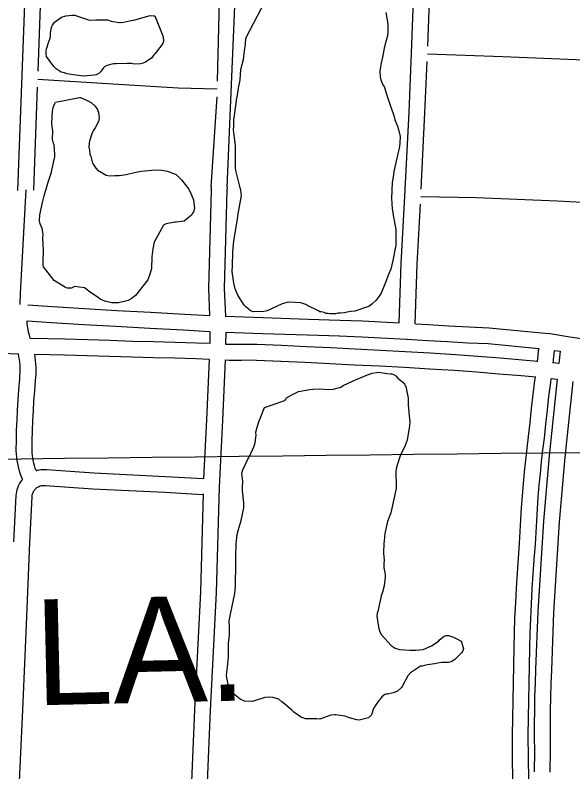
# Model space of a CAD drawing. Extents: x 3677843 to 3715951, y 511991 to 537744.
# Drawn here: x 3695879 to 3696934, y 523030 to 524461 of the extents above; entities that cross this region are included whole.
import ezdxf

# ---------------------------------------------------------------- set-up
doc = ezdxf.new("R2010")
doc.units = 0
for name, color, linetype in [('V-GRID-MAJR', 7, 'Continuous'), ('V-ROAD-CNTR', 7, 'Continuous'), ('V-SITE-VEGE', 7, 'Continuous'), ('V-TOPO-GNAM-IDEN', 7, 'Continuous')]:
    doc.layers.add(name, color=color, linetype=linetype)

msp = doc.modelspace()

# ---------------------------------------------------------------- linework, layer by layer
at = {"layer": 'V-GRID-MAJR'}
msp.add_spline([(3682033.6, 523465.9), (3687312.3, 523524.6), (3697869.7, 523644.4)], degree=3, dxfattribs=at)
at = {"layer": 'V-ROAD-CNTR'}
for points in [[(3695884.2, 524129.5), (3695899, 524533.1), (3695908.8, 524664.5), (3695910.7, 524716.1)], [(3695922.5, 524355.3), (3695929, 524531.4), (3695938.8, 524662.8), (3695940.7, 524714.8)], [(3696261.8, 524336.1), (3696267, 524539.2), (3696274.1, 524700.5)], [(3696279.8, 524135.6), (3696297, 524538.2), (3696304.1, 524699.3)], [(3696605.4, 523879), (3696609.3, 523991.1), (3696616.2, 524118.4), (3696624.1, 524277.7), (3696628.9, 524388.8), (3696633.9, 524524)], [(3696659.4, 524402.3), (3696663.8, 524522.9)], [(3696658.8, 524387.7), (3696801.8, 524382.8), (3696955.1, 524376.3)], [(3696646.9, 524131.9), (3696654, 524276.3), (3696658.2, 524373.3)], [(3695922, 524339.9), (3696053.6, 524331.9), (3696187.2, 524323.3), (3696261.4, 524321.4)], [(3695914.3, 524129.9), (3695921.4, 524324.8)], [(3696249.9, 524136.5), (3696261, 524306.5)], [(3696249.9, 524136.5), (3696249.7, 524129.8), (3696244.7, 523943.8), (3696246.9, 523892.9)], [(3696279.8, 524135.6), (3696279.7, 524129), (3696274.7, 523944.1), (3696277, 523891.5)], [(3697088.8, 524135), (3697088.3, 524132.2), (3697087.6, 524129.4), (3697086.7, 524126.6), (3697085.5, 524124), (3697084.2, 524121.4), (3697082.7, 524118.9), (3697081, 524116.6), (3697079.2, 524114.4), (3697077.2, 524112.3), (3697075, 524110.4), (3697072.7, 524108.7), (3697070.3, 524107.1), (3697067.8, 524105.7), (3697065.1, 524104.5), (3697062.4, 524103.5), (3697059.6, 524102.7), (3697056.8, 524102.1), (3697053.9, 524101.8), (3697051.1, 524101.6), (3697048.2, 524101.7), (3696904.2, 524109.1), (3696751.5, 524115.3), (3696646.2, 524117.3)], [(3695888.5, 523913.9), (3695889.3, 523934.2), (3695899.6, 524130.7)], [(3696635.4, 523877.3), (3696639.3, 523989.8), (3696645.5, 524103.6)], [(3695903.2, 523912.9), (3695949.7, 523909.8), (3696010.4, 523906), (3696071.1, 523902.4), (3696135.2, 523899.1), (3696199.3, 523895.6), (3696247.2, 523892.9)], [(3696276.6, 523891.5), (3696348.1, 523888.9), (3696433, 523886.1), (3696493.2, 523884.2)], [(3695907.7, 523849.2), (3695907.3, 523850.4), (3695905.9, 523855.9), (3695904.6, 523861.3), (3695903.5, 523866.9), (3695902.5, 523872.4), (3695901.9, 523877.6), (3695901.8, 523880.3), (3695901.7, 523882.1), (3695901.8, 523883)], [(3695901.7, 523883), (3695947.7, 523879.9), (3696008.6, 523876), (3696069.5, 523872.5), (3696133.6, 523869.1), (3696197.7, 523865.6), (3696247.6, 523862.8)], [(3696493.4, 523884.2), (3696536.3, 523882.5), (3696605.7, 523879)], [(3696636, 523877.2), (3696660.6, 523875.6), (3696698.7, 523873.3), (3696736.9, 523871.3), (3696775.5, 523869.6), (3696887.8, 523859.1)], [(3696247.4, 523862.8), (3696247.1, 523839.9)], [(3696276.9, 523861.5), (3696347, 523858.9), (3696432, 523856.1), (3696492.3, 523854.3)], [(3696277.4, 523861.5), (3696277, 523837.7)], [(3696246.7, 523839.9), (3696222, 523840.8), (3696181.6, 523842.1), (3696141.2, 523843.1), (3696101, 523843.9), (3696058.6, 523845.5), (3696016, 523846.8), (3695973.4, 523848), (3695907.3, 523849.5)], [(3696492.1, 523854.3), (3696535, 523852.5), (3696619.1, 523848.3), (3696620.5, 523848.2), (3696658.7, 523845.6), (3696697.1, 523843.4), (3696735.5, 523841.4), (3696773.5, 523839.7), (3696869.7, 523830.7)], [(3696887, 523859.3), (3696928.5, 523852.6), (3696933, 523851.9), (3696977.1, 523845), (3697021.6, 523838.2), (3697066.8, 523829.9), (3697111.8, 523821.9), (3697156.8, 523814.2), (3697201.8, 523806.8)], [(3696867.2, 523806), (3696839, 523808.6), (3696796.6, 523812.1), (3696754.2, 523815.5), (3696711.8, 523818.6), (3696664.3, 523821.6), (3696616.8, 523824.3), (3696569.4, 523826.8), (3696522, 523829), (3696475.7, 523831.6), (3696429.3, 523833.9), (3696382.8, 523835.9), (3696336.4, 523837.7), (3696317.9, 523838.1), (3696306.5, 523837.8), (3696295.6, 523837.8), (3696284.7, 523838), (3696277.6, 523838.3)], [(3695885.3, 523819.8), (3695822.4, 523822.1), (3695757.3, 523824.7), (3695692.3, 523827.7), (3695677.4, 523828.4)], [(3695887.6, 523773.1), (3695888.2, 523778.5), (3695888.5, 523783.7), (3695888.7, 523788.9), (3695888.6, 523794.2), (3695888.4, 523799.4), (3695887.9, 523804.5), (3695887.2, 523809.7), (3695886.3, 523814.8), (3695885.3, 523819.9), (3695885.1, 523820.6)], [(3696246.7, 523809.9), (3696221, 523810.8), (3696180.8, 523812.1), (3696140.5, 523813.1), (3696100.1, 523813.9), (3696057.5, 523815.5), (3696015.1, 523816.8), (3695972.7, 523818), (3695915.8, 523819.3)], [(3695917.4, 523769.9), (3695918.1, 523775.9), (3695918.5, 523782.3), (3695918.7, 523788.7), (3695918.6, 523795.1), (3695918.3, 523801.5), (3695917.7, 523807.8), (3695916.9, 523814.2), (3695916.1, 523819.1)], [(3696866.8, 523805.5), (3696869.7, 523830.8)], [(3696896.6, 523802.5), (3696899.5, 523826.9), (3696910, 523825.2)], [(3696909.7, 523825.2), (3696907.3, 523801.9)], [(3696246.2, 523809.9), (3696241.2, 523695.6), (3696235.5, 523584.4)], [(3696276.1, 523808.7), (3696271.2, 523694.2), (3696264.7, 523568.3), (3696259.4, 523369.2), (3696248.2, 523146), (3696241.7, 522995.1)], [(3696863.9, 523776.2), (3696836.4, 523778.7), (3696794.2, 523782.2), (3696752, 523785.6), (3696709.7, 523788.7), (3696662.5, 523791.6), (3696615.2, 523794.4), (3696567.9, 523796.8), (3696520.4, 523799.1), (3696474.1, 523801.6), (3696427.9, 523803.9), (3696381.6, 523805.9), (3696335.4, 523807.7), (3696318, 523808.1), (3696307, 523807.8), (3696295.3, 523807.8), (3696283.7, 523808), (3696276.7, 523808.3)], [(3696907.3, 523801.9), (3696896.2, 523803.1)], [(3696820.4, 523014.5), (3696819.9, 523056.4), (3696819.6, 523098.4), (3696822.7, 523264.2), (3696823.5, 523292.5), (3696824.5, 523320.8), (3696825.8, 523349.1), (3696827.3, 523377.4), (3696829.1, 523405.7), (3696831.1, 523433.9), (3696833.3, 523461.8), (3696834.3, 523484.1), (3696835.5, 523506.7), (3696837, 523529.3), (3696838.7, 523551.9), (3696840.6, 523574.5), (3696842.7, 523597), (3696845, 523619.5), (3696847.6, 523642), (3696850.3, 523664.3), (3696853, 523690.5), (3696855.9, 523716.9), (3696859, 523743.4), (3696862.2, 523769.7), (3696863.1, 523776.1)], [(3695893.2, 523582.7), (3695892.9, 523583.4), (3695890.6, 523589.1), (3695888.5, 523594.9), (3695886.7, 523600.8), (3695885.2, 523606.7), (3695883.9, 523612.7), (3695882.8, 523618.8), (3695882, 523624.9), (3695881.5, 523631), (3695881.2, 523637.2), (3695881.4, 523656.7), (3695881.9, 523675.9), (3695882.6, 523695), (3695883.5, 523714.1), (3695884.7, 523733.2), (3695886.1, 523752.2), (3695887.6, 523772.5)], [(3695918.7, 523599.5), (3695918.6, 523599.7), (3695917, 523604.3), (3695915.6, 523609), (3695914.4, 523613.7), (3695913.3, 523618.5), (3695912.5, 523623.3), (3695911.9, 523628.1), (3695911.4, 523633), (3695911.2, 523637.7), (3695911.4, 523656.2), (3695911.9, 523675), (3695912.5, 523693.7), (3695913.5, 523712.5), (3695914.6, 523731.2), (3695916, 523750), (3695917.5, 523770.4)], [(3696850.4, 523014.9), (3696849.9, 523056.7), (3696849.6, 523098.3), (3696852.7, 523263.5), (3696853.5, 523291.6), (3696854.5, 523319.6), (3696855.7, 523347.6), (3696857.2, 523375.6), (3696859, 523403.7), (3696861, 523431.6), (3696863.2, 523459.9), (3696864.3, 523482.6), (3696865.5, 523504.9), (3696866.9, 523527.2), (3696868.6, 523549.5), (3696870.5, 523571.8), (3696872.6, 523594.1), (3696874.9, 523616.3), (3696877.4, 523638.5), (3696880.1, 523660.9), (3696882.8, 523687.4), (3696885.7, 523713.6), (3696888.7, 523739.8), (3696892, 523766), (3696893, 523773.4)], [(3696904.2, 523772.5), (3696889, 523627.5), (3696878.4, 523504.1), (3696867.6, 523332.8), (3696863.4, 523223), (3696862.4, 523197.4), (3696861.7, 523171.8), (3696861.2, 523146.1), (3696860.9, 523120.4), (3696860.9, 523094.7), (3696861.2, 523069.2), (3696860.7, 523029.6)], [(3696933.9, 523768.3), (3696918.9, 523624.7), (3696908.3, 523501.8), (3696897.6, 523331.3), (3696893.4, 523221.9), (3696892.4, 523196.4), (3696891.6, 523171), (3696891.2, 523145.6), (3696890.9, 523120.2), (3696890.9, 523094.8), (3696891.2, 523069.2), (3696890.7, 523029.3)], [(3696904.2, 523772.1), (3696892.8, 523773.3)], [(3695918.9, 523599.5), (3695919.8, 523599.8), (3695923.6, 523600.7), (3695927.4, 523601.3), (3695931.2, 523601.6), (3695935.1, 523601.7), (3695938.5, 523601.4), (3696027.9, 523595), (3696163.5, 523588.3), (3696235.5, 523584.6)], [(3695876.6, 523465), (3695881.1, 523552.3), (3695881.4, 523555.9), (3695882.1, 523559.7), (3695883, 523563.5), (3695884.2, 523567.2), (3695885.7, 523570.7), (3695887.4, 523574.2), (3695889.4, 523577.5), (3695891.6, 523580.7), (3695893.5, 523583)], [(3695887.3, 523011.4), (3695893.6, 523146.8), (3695900.5, 523307.5), (3695906.6, 523463.6), (3695911, 523550.1), (3695911.2, 523552), (3695911.5, 523553.6), (3695911.9, 523555.2), (3695912.4, 523556.8), (3695913, 523558.3), (3695913.8, 523559.8), (3695914.6, 523561.2), (3695915.6, 523562.6), (3695916.6, 523563.9), (3695917.7, 523565.1), (3695919, 523566.2), (3695920.3, 523567.3), (3695921.6, 523568.2), (3695923.1, 523569), (3695924.6, 523569.7), (3695926.1, 523570.4), (3695927.7, 523570.8), (3695929.3, 523571.2), (3695931, 523571.5), (3695932.6, 523571.6), (3695934.3, 523571.6), (3695936.4, 523571.5), (3696026.1, 523565.1), (3696162, 523558.4), (3696234.3, 523554.6)], [(3696234.4, 523555.4), (3696229.4, 523370.3), (3696218.2, 523147.4), (3696211.1, 522980.7), (3696207.9, 522893.7)]]:
    msp.add_lwpolyline(points, dxfattribs=at)
at = {"layer": 'V-SITE-VEGE'}
for points in [[(3696315.3, 524417.7), (3696351.9, 524487.2)], [(3696580, 524465.7), (3696583.5, 524448.2), (3696584, 524442.8), (3696584.2, 524428), (3696582.6, 524419.3), (3696581, 524412.8)], [(3696581, 524412.8), (3696577.3, 524398.5), (3696573.6, 524381.6), (3696570.5, 524367.9), (3696569, 524354.8), (3696569.6, 524344.5), (3696570.7, 524338.5), (3696574.6, 524329.2), (3696576.8, 524326), (3696581.3, 524311.8), (3696588, 524292.3), (3696594.7, 524273.2), (3696596.4, 524266.7), (3696597.5, 524262.9), (3696602, 524250.9), (3696604.2, 524244.4), (3696607.1, 524231.3), (3696606.6, 524219.3), (3696606.1, 524212.8), (3696599.8, 524184.9), (3696595.6, 524165.2), (3696594.6, 524158.7), (3696592, 524144.5), (3696591.1, 524115), (3696592.4, 524094.3), (3696593.5, 524087.8), (3696594.1, 524082.3), (3696599.2, 524056.2), (3696599.4, 524037.6), (3696598.9, 524026.2), (3696593.2, 523997.2), (3696589.5, 523980.8), (3696585.2, 523970.4), (3696579.3, 523955.1), (3696571.3, 523935.4), (3696567.5, 523929.4), (3696562.2, 523921.7), (3696553.5, 523914), (3696548.1, 523910.1), (3696545.4, 523909), (3696521.4, 523901.2), (3696514.9, 523900.6), (3696506.7, 523898.9), (3696501.8, 523897.7), (3696494.7, 523897.1), (3696489.3, 523897.1), (3696484.9, 523896), (3696474.6, 523895.9), (3696470.2, 523896.9), (3696467.5, 523896.9), (3696463.6, 523898.5), (3696457.6, 523899.6), (3696455.4, 523900.1), (3696452.7, 523901.7), (3696445, 523905.5), (3696442.3, 523906.5), (3696432.4, 523911.4), (3696428.6, 523913.5), (3696419.3, 523916.7), (3696398, 523918.2), (3696393.1, 523917.6), (3696383.9, 523914.8), (3696355.6, 523901.4), (3696349.6, 523900.3), (3696330, 523900.1), (3696324.5, 523901.7), (3696315.2, 523909.3), (3696312.4, 523912.5), (3696300.3, 523931.5), (3696295.3, 523943.5), (3696292.4, 523953.8), (3696289.5, 523976.2), (3696290, 523986.5), (3696290.9, 524013.3), (3696292.9, 524034), (3696297, 524060.2), (3696299.6, 524075.5), (3696300.6, 524085.4), (3696306.9, 524119.8), (3696305.7, 524130.1), (3696304.6, 524134.5), (3696296.7, 524167.1), (3696296.1, 524172), (3696295.8, 524213), (3696295.2, 524219.5), (3696294, 524228.8), (3696292.2, 524244), (3696292.7, 524251.1), (3696292.6, 524262.6), (3696296.2, 524289.3), (3696297.8, 524298.6), (3696297.8, 524301.9), (3696298.8, 524305.7), (3696301.4, 524322.6), (3696304, 524334.7), (3696304.5, 524338.5), (3696306, 524358.1), (3696310.8, 524377.3), (3696312.8, 524393.6), (3696314.9, 524406.2), (3696315.3, 524417.7)], [(3695955.3, 524296.3), (3696000.5, 524304.9), (3696002.6, 524305.4), (3696013, 524300.6), (3696019.1, 524297.4), (3696023.5, 524295.3)], [(3696023.5, 524295.3), (3696030, 524289.3), (3696033.4, 524284.4), (3696035, 524282.3), (3696035.6, 524279.5), (3696036.7, 524277.4), (3696037.3, 524270.3), (3696037.9, 524268.1), (3696037.4, 524261), (3696030.4, 524247.9), (3696027.7, 524244), (3696025, 524238.5), (3696019.7, 524222.7), (3696019.2, 524219.4), (3696018.7, 524211.2), (3696019.8, 524205.8), (3696020.4, 524198.1), (3696022.1, 524193.8), (3696024.4, 524186.2), (3696025.5, 524180.7), (3696031.6, 524171.5), (3696036, 524166.6), (3696038.7, 524166.1), (3696051.3, 524158), (3696058.4, 524157), (3696067.7, 524157.6), (3696075.9, 524157.7), (3696088.9, 524159.4), (3696104.7, 524163.4), (3696117.2, 524165.7), (3696144.5, 524168.6), (3696156.5, 524167.6), (3696167.4, 524166.1), (3696183.8, 524159.7), (3696191, 524152.1), (3696193.7, 524149.4), (3696207.5, 524132), (3696211.4, 524123.9), (3696216.4, 524111.9), (3696218.2, 524095), (3696216.1, 524089), (3696214.4, 524086.3), (3696212.8, 524082.5), (3696198.7, 524071.4), (3696184, 524069.7), (3696180.8, 524069.6), (3696164.4, 524066.2), (3696159.5, 524063.5), (3696141.8, 524031.7), (3696139.7, 524019.1), (3696137.7, 524003.8), (3696136.8, 523981.5), (3696134.7, 523972.7), (3696129.8, 523960.1), (3696106.6, 523930.5), (3696098.5, 523924.4), (3696093.1, 523921.1), (3696074.6, 523916.6), (3696066.9, 523916.5), (3696062, 523917), (3696048.9, 523920.2), (3696040.1, 523923.9), (3696036.9, 523926.1), (3696019.3, 523938.5), (3696014.4, 523942.3), (3696010.5, 523945.5), (3695991.4, 523947.5), (3695985.4, 523944.8), (3695977.3, 523944.7), (3695974.5, 523945.8), (3695952.6, 523959.2), (3695932.7, 523984.7), (3695932.2, 523987.4), (3695932.1, 524001.6), (3695932.5, 524009.8), (3695932.5, 524016.3), (3695931.7, 524039.2), (3695932.2, 524046.9), (3695930, 524057.2), (3695926.1, 524066.5), (3695924.9, 524071.9), (3695925.9, 524083.4), (3695930.6, 524106.3), (3695933.8, 524119.4), (3695935.4, 524123.8), (3695941.8, 524145.1), (3695945.5, 524156.6), (3695947.6, 524163.7), (3695951.8, 524182.3), (3695953.9, 524193.2), (3695954.4, 524197.6), (3695952.7, 524215.6), (3695951, 524220.5), (3695949.8, 524225.9), (3695950.3, 524242.3), (3695949.1, 524249.9), (3695948.5, 524256.5), (3695949.4, 524278.8), (3695951, 524286.5), (3695954.2, 524293.6), (3695955.3, 524296.3)], [(3696350.6, 523718.7), (3696389.2, 523732.1), (3696390.8, 523734.3), (3696392.4, 523737), (3696402.2, 523742.6), (3696415.2, 523749.2), (3696436.5, 523753.2), (3696443, 523753.3), (3696454.5, 523753.9), (3696472.5, 523753), (3696480.6, 523753.6), (3696494.8, 523757.5), (3696499.7, 523760.3), (3696517.1, 523768.6), (3696521.4, 523770.8), (3696542.6, 523779.2), (3696554.6, 523783.6), (3696562.7, 523785.3), (3696565.5, 523785.4), (3696582.4, 523783.3), (3696588.9, 523782.3), (3696591.7, 523782.3), (3696595, 523781.2), (3696598.8, 523778.5), (3696603.2, 523774.2), (3696612.5, 523766.7), (3696615.3, 523762.9), (3696618, 523758.5), (3696622.6, 523736.2), (3696622.7, 523724.2), (3696624.5, 523702.9), (3696625.7, 523692), (3696624.7, 523683.9), (3696620.5, 523657.1), (3696616.8, 523647.2), (3696610.3, 523633.6), (3696608.2, 523629.2), (3696600.2, 523605.7), (3696599.2, 523596.9), (3696600, 523570.2), (3696599.5, 523565.8), (3696589.5, 523519.9), (3696586.8, 523511.7), (3696583.6, 523503), (3696578.3, 523480.6), (3696577.8, 523474), (3696576.8, 523465.3), (3696576.3, 523463.1), (3696576.4, 523455.5), (3696575.9, 523450), (3696575.9, 523443.5), (3696577.1, 523429.8), (3696576.1, 523423.3), (3696576.7, 523418.4), (3696576.1, 523415.6), (3696578.4, 523406.9), (3696579, 523401.5), (3696579, 523397.7), (3696577, 523381.8), (3696573.8, 523369.8), (3696571.1, 523362.7), (3696564.8, 523333.2), (3696563.8, 523329.9), (3696563.3, 523324.4), (3696566.2, 523304.3), (3696568.4, 523296.1), (3696572.3, 523289.1), (3696590.4, 523268.5), (3696597.6, 523263.6), (3696605.8, 523261), (3696626.5, 523260.1), (3696636.9, 523260.1), (3696650.5, 523261.3), (3696666.8, 523268), (3696675.5, 523273.6), (3696680.4, 523277.4), (3696682, 523279.6), (3696690.7, 523286.2), (3696694.5, 523287.9), (3696698.8, 523287.4), (3696708.1, 523284.2), (3696714.2, 523281.5), (3696722.4, 523276.7), (3696727.4, 523263.1), (3696725.3, 523257.6), (3696723.6, 523254.9), (3696710.7, 523242.2), (3696703.6, 523237.8)], [(3696703.6, 523237.8), (3696698.7, 523236.7), (3696686.2, 523236.6), (3696678, 523235.4), (3696672.5, 523233.7), (3696658.9, 523232), (3696653.5, 523230.8), (3696648.6, 523229.7), (3696645.9, 523229.7), (3696626.9, 523217), (3696621.5, 523211.5), (3696611.3, 523191.2), (3696609.6, 523189), (3696602.1, 523182.4), (3696597.7, 523180.2), (3696593.9, 523179.1), (3696583.6, 523176.8), (3696580.8, 523176.8), (3696578.1, 523176.2), (3696572.7, 523171.3), (3696569.5, 523166.9), (3696567.8, 523165.2), (3696561.4, 523156.4), (3696558.1, 523151.5), (3696557.1, 523149.3), (3696552.8, 523137.8), (3696550.1, 523134.5), (3696547.4, 523131.8), (3696530, 523127.3), (3696525.1, 523127.8), (3696508.7, 523132.5), (3696503.2, 523135.2), (3696485.2, 523137.3), (3696482.4, 523137.8), (3696475.9, 523137.2), (3696455.2, 523129.4), (3696449.8, 523129.9), (3696428, 523130.2), (3696423, 523131.8), (3696420.8, 523132.4), (3696406, 523142.6), (3696402.2, 523146.4), (3696388.4, 523158.3), (3696383.5, 523162.1), (3696377.5, 523166.9), (3696366.5, 523170.6), (3696360.5, 523171.1), (3696351.3, 523170.5), (3696333.9, 523164.4), (3696327.9, 523162.7), (3696312.6, 523163.7), (3696304.4, 523167.4), (3696292.3, 523177.1), (3696285.7, 523185.8), (3696282.4, 523192.3), (3696278.9, 523211.4), (3696279.4, 523217.4), (3696281.5, 523234.3), (3696282.4, 523246.9), (3696282.3, 523266), (3696282.8, 523273), (3696284.3, 523287.8), (3696284.8, 523297.6), (3696284.7, 523307.4), (3696284.1, 523311.2), (3696284.1, 523314.5), (3696284.6, 523318.3), (3696286.7, 523331.4), (3696294.6, 523367), (3696296.1, 523380.6), (3696296, 523389.9), (3696296.3, 523415.5), (3696296.7, 523431.3), (3696296.7, 523440.6), (3696297.1, 523458.6), (3696297.5, 523468.4), (3696298.1, 523471.2), (3696298.6, 523476.1), (3696301.7, 523488.1), (3696306.5, 523505.1), (3696311.8, 523529.1), (3696311.7, 523538.4), (3696308.8, 523561.8), (3696309.3, 523568.3), (3696309.7, 523578.7), (3696308, 523594), (3696309.5, 523601.1), (3696320.3, 523623.5), (3696323.5, 523628.5), (3696325.1, 523631.8), (3696331, 523646), (3696333.6, 523655.3), (3696333.6, 523657.5), (3696335.2, 523666.7), (3696334.6, 523671.6), (3696335.1, 523674.9), (3696336.7, 523681.5), (3696340.4, 523693.5), (3696343.1, 523699), (3696343.6, 523701.2), (3696350.6, 523718.7)]]:
    msp.add_lwpolyline(points, dxfattribs=at)
msp.add_lwpolyline([(3696143.2, 524459.9), (3696157.1, 524425.1), (3696157.7, 524422.9), (3696158.8, 524420.2), (3696159.4, 524412), (3696158.3, 524407.1), (3696143.8, 524388.4), (3696141.1, 524385.7), (3696137.3, 524380.2), (3696125.4, 524371.9), (3696121, 524370.2), (3696116.1, 524368.6), (3696104.1, 524368.5), (3696099.2, 524369.5), (3696091, 524369.4), (3696070.3, 524368.7), (3696065.9, 524368.7), (3696062.1, 524368.1), (3696052.9, 524365.9), (3696048.5, 524363.6), (3696046.4, 524361.4), (3696043.7, 524358.1), (3696041.5, 524354.9), (3696037.2, 524350.5), (3696032.3, 524348.2), (3696029, 524347.7), (3696008.3, 524345.3), (3695993.6, 524347.4), (3695976.6, 524350), (3695972.3, 524351.6), (3695966.2, 524353.1), (3695956.9, 524359.6), (3695952.5, 524363.9), (3695938.2, 524382.9), (3695937.6, 524387.8), (3695937.6, 524393.3), (3695938.1, 524397.1), (3695939.7, 524400.4), (3695941.8, 524407.5), (3695945.5, 524417.3), (3695946.1, 524420.6), (3695946, 524426.1), (3695946.5, 524431), (3695947, 524434.8), (3695948.6, 524439.7), (3695949.7, 524441.9), (3695953.5, 524447.4), (3695967, 524457.3), (3695975.2, 524459.6), (3695986.1, 524460.8), (3695992.1, 524460.8), (3695997, 524459.2), (3696019.4, 524451.2), (3696031.4, 524451.9), (3696053.8, 524452), (3696060.4, 524449.4), (3696063.6, 524448.9), (3696076.2, 524447.3), (3696078.4, 524446.8), (3696083.8, 524447.4), (3696095.3, 524450.2), (3696105.6, 524451.9), (3696134.5, 524460.3), (3696140.5, 524459.8)], close=True, dxfattribs=at)

# ---------------------------------------------------------------- texts
at = {"layer": 'V-TOPO-GNAM-IDEN'}
msp.add_text('LA.', height=200, rotation=1.3443, dxfattribs=at).set_placement((3695917.2, 523155.4))

doc.saveas('drawing.dxf')
